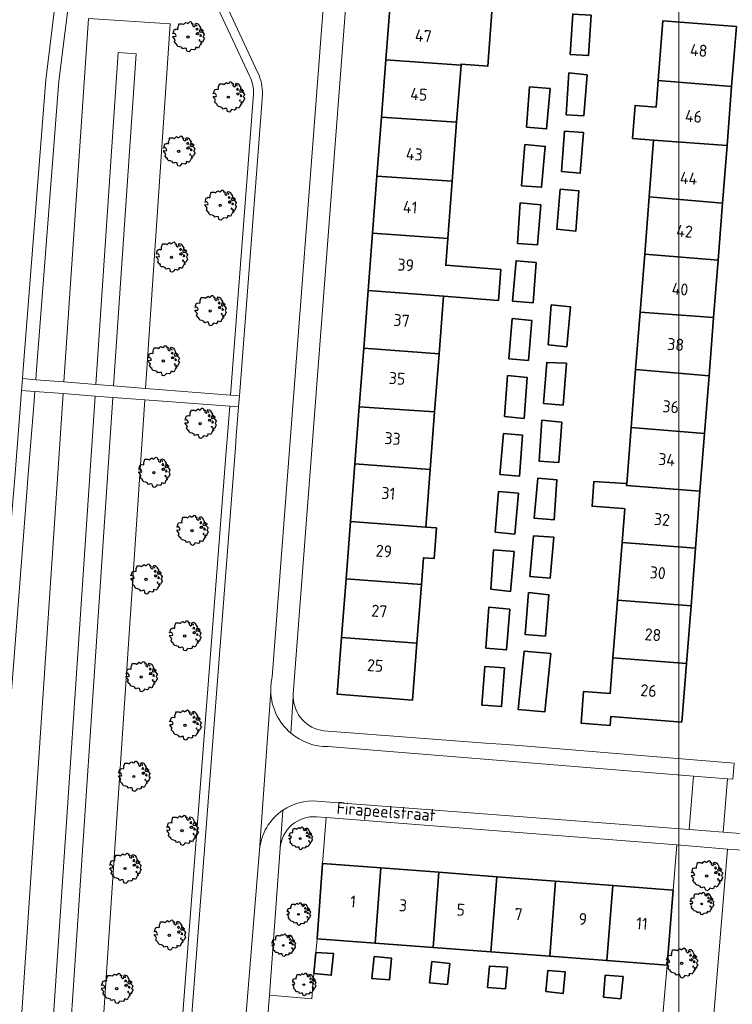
# Model space of a CAD drawing. Header units: metres. Extents: x 152391 to 157968, y 462336 to 467280.
# Tile 265 of 656: x 155229 to 155309, y 464805 to 464915. Entities that reach past the tile are written whole.
import ezdxf
from ezdxf.enums import TextEntityAlignment as Align

# ---------------------------------------------------------------- set-up
doc = ezdxf.new("R2010")
doc.units = ezdxf.units.M
doc.header["$LTSCALE"] = 0.75
doc.layers.get('0').update_dxf_attribs({"lineweight": 25})
for name, color, linetype, lineweight in [('B-GV-GR-BOOM-S', 252, 'Continuous', 25), ('B-WE-GR-BEPLANTING_CULTUUR_HEESTERS-GV', 251, 'Continuous', 18), ('B-WE-GR-GROENVOORZIENING-GV', 251, 'Continuous', 18), ('B-WE-GR-HAAG-GV', 251, 'Continuous', 13), ('B-WE-OG-BEBOUWING-GV', 6, 'Continuous', 35), ('B-WE-OG-BEBOUWING-T18', 1, 'Continuous', 18), ('B-WE-OG-TERREIN_CULTUURSCHEIDING-GV', 251, 'Continuous', 18), ('B-WE-OG-TOPOGRAFIE-T18', 1, 'Continuous', 18), ('B-WE-VH-VERHARDING_ASFALT-GV', 251, 'Continuous', 18), ('B-WE-VH-VERHARDING_BETONSTRAATSTEEN-GV', 251, 'Continuous', 18), ('B-WE-VH-VERHARDING_TEGEL-GV', 251, 'Continuous', 18)]:
    doc.layers.add(name, color=color, linetype=linetype, lineweight=lineweight)
doc.layers.add('X-XX-AL-TEKENBLAD_HULPLIJN-G', color=7, linetype='Continuous', lineweight=18, plot=False)
doc.styles.add('NLCS-ISO-M750-T18', font='NLCS-ISO.ttf', dxfattribs={"height": 1.35})

# ---------------------------------------------------------------- blocks, each defined once
blk = doc.blocks.new('SGR-BOOM_21_30')
at = {"linetype": 'Continuous'}
for p, q in [((-1.13, 1.09), (-1.11, 1.19)), ((-1.11, 1.19), (-1.05, 1.33)), ((-1.05, 1.33), (-1.02, 1.5)), ((-1.02, 1.5), (-0.67, 1.5)), ((-0.67, 1.5), (-0.52, 1.43)), ((-0.52, 1.43), (-0.47, 1.45)), ((-0.47, 1.45), (-0.37, 1.55)), ((-0.37, 1.55), (-0.23, 1.65)), ((-0.23, 1.65), (-0.13, 1.58)), ((-0.13, 1.58), (-0.06, 1.52)), ((-0.06, 1.52), (0.07, 1.58)), ((0.07, 1.58), (0.2, 1.71)), ((0.2, 1.71), (0.26, 1.73)), ((0.26, 1.73), (0.33, 1.7)), ((0.33, 1.7), (0.39, 1.65)), ((0.4, 1.53), (0.38, 1.5)), ((0.38, 1.5), (0.53, 1.52)), ((0.39, 1.65), (0.4, 1.53)), ((0.54, 1.48), (0.51, 1.29)), ((0.51, 1.29), (0.57, 1.24)), ((0.53, 1.52), (0.54, 1.48)), ((0.57, 1.24), (0.69, 1.15)), ((0.69, 1.15), (0.75, 1.2)), ((0.75, 1.2), (0.8, 1.29)), ((0.79, 1.4), (0.89, 1.56)), ((0.8, 1.29), (0.79, 1.4)), ((0.89, 1.56), (1.02, 1.53)), ((0.97, 1.37), (0.93, 1.33)), ((0.93, 1.33), (0.95, 1.25)), ((0.95, 1.25), (0.96, 1.24)), ((0.96, 1.27), (0.97, 1.37)), ((1.02, 1.53), (1.16, 1.45)), ((1.16, 1.45), (1.25, 1.27)), ((1.25, 1.27), (1.38, 1.06)), ((-1.7, 0.37), (-1.66, 0.48)), ((-1.49, 0.41), (-1.7, 0.37)), ((-1.68, -0.03), (-1.67, 0.09)), ((-1.67, 0.09), (-1.39, 0.07)), ((-1.66, 0.48), (-1.6, 0.53)), ((-1.63, 0.58), (-1.53, 0.87)), ((-1.6, 0.53), (-1.63, 0.58)), ((-1.53, 0.87), (-1.46, 0.86)), ((-1.42, 0.33), (-1.49, 0.41)), ((-1.46, 0.86), (-1.34, 0.91)), ((-1.33, 0.18), (-1.42, 0.33)), ((-1.39, 0.07), (-1.33, 0.18)), ((-1.34, 0.91), (-1.18, 0.86)), ((-1.18, 0.86), (-1.12, 0.92)), ((-1.12, 0.92), (-1.13, 1.09)), ((0.94, 0.91), (0.89, 0.87)), ((0.89, 0.87), (0.93, 0.83)), ((0.93, 0.41), (0.89, 0.33)), ((0.89, 0.33), (1.03, 0.32)), ((0.93, 0.83), (0.98, 0.84)), ((1.05, 0.46), (0.93, 0.41)), ((0.97, 0.97), (0.94, 0.91)), ((1.03, 0.97), (0.97, 0.97)), ((0.98, 0.84), (1.03, 0.78)), ((1.08, 0.94), (1.03, 0.97)), ((1.03, 0.78), (1.08, 0.84)), ((1.03, 0.32), (1.11, 0.25)), ((1.11, 0.46), (1.05, 0.46)), ((1.12, 0.87), (1.08, 0.94)), ((1.08, 0.84), (1.12, 0.87)), ((1.22, 0.4), (1.11, 0.46)), ((1.11, 0.25), (1.2, 0.37)), ((1.2, 0.37), (1.24, 0.41)), ((1.32, 0.79), (1.23, 0.69)), ((1.23, 0.69), (1.27, 0.63)), ((1.27, 0.63), (1.38, 0.56)), ((1.34, 0.18), (1.31, 0.1)), ((1.43, 0.05), (1.31, 0.1)), ((1.38, 1.06), (1.32, 0.79)), ((1.36, 0.3), (1.34, 0.23)), ((1.34, 0.23), (1.34, 0.18)), ((1.43, 0.23), (1.36, 0.3)), ((1.38, 0.56), (1.44, 0.6)), ((1.47, 0.2), (1.43, 0.23)), ((1.43, 0.05), (1.51, 0.14)), ((1.47, 0.86), (1.44, 0.81)), ((1.44, 0.81), (1.46, 0.74)), ((1.44, 0.6), (1.57, 0.56)), ((1.46, 0.74), (1.53, 0.69)), ((1.54, 0.86), (1.47, 0.86)), ((1.51, 0.14), (1.47, 0.2)), ((1.53, 0.73), (1.64, 0.68)), ((1.53, 0.69), (1.54, 0.73)), ((1.62, 0.76), (1.54, 0.86)), ((1.57, 0.56), (1.64, 0.51)), ((1.73, 0.71), (1.62, 0.76)), ((1.64, 0.68), (1.73, 0.71)), ((1.64, 0.51), (1.81, 0.32)), ((1.72, 0.1), (1.67, 0.04)), ((1.67, 0.04), (1.76, -0.09)), ((1.81, 0.32), (1.72, 0.1)), ((-1.54, -0.18), (-1.68, -0.03)), ((-1.55, -0.51), (-1.49, -0.42)), ((-1.35, -0.75), (-1.55, -0.51)), ((-1.44, -0.32), (-1.54, -0.18)), ((-1.49, -0.42), (-1.44, -0.32)), ((-1.25, -0.78), (-1.35, -0.75)), ((-1.27, -0.9), (-1.25, -0.78)), ((-1.11, -1.05), (-1.27, -0.9)), ((-0.91, -1.08), (-1.11, -1.05)), ((-0.67, -1.18), (-0.91, -1.08)), ((1.29, -1.01), (1.18, -1.24)), ((1.29, -0.29), (1.24, -0.36)), ((1.24, -0.36), (1.25, -0.42)), ((1.26, -0.42), (1.33, -0.41)), ((1.33, -0.34), (1.29, -0.29)), ((1.36, -0.88), (1.29, -1.01)), ((1.33, -0.41), (1.33, -0.34)), ((1.37, -0.83), (1.36, -0.88)), ((1.48, -0.8), (1.37, -0.83)), ((1.46, -0.47), (1.39, -0.59)), ((1.39, -0.59), (1.43, -0.64)), ((1.43, -0.64), (1.5, -0.7)), ((1.58, -0.59), (1.46, -0.47)), ((1.5, -0.7), (1.48, -0.8)), ((1.66, -0.52), (1.58, -0.59)), ((1.68, -0.42), (1.66, -0.52)), ((1.72, -0.31), (1.68, -0.42)), ((1.84, -0.18), (1.72, -0.31)), ((1.76, -0.09), (1.84, -0.18)), ((-0.68, -1.29), (-0.67, -1.18)), ((-0.55, -1.33), (-0.68, -1.29)), ((-0.4, -1.26), (-0.55, -1.33)), ((-0.19, -1.28), (-0.4, -1.26)), ((-0.16, -1.43), (-0.19, -1.28)), ((-0.13, -1.49), (-0.16, -1.43)), ((-0.1, -1.61), (-0.13, -1.49)), ((0.11, -1.67), (-0.1, -1.61)), ((0.25, -1.52), (0.11, -1.67)), ((0.36, -1.38), (0.25, -1.52)), ((0.68, -1.44), (0.36, -1.38)), ((0.83, -1.36), (0.68, -1.44)), ((0.84, -1.16), (0.83, -1.36)), ((1.03, -1.18), (0.84, -1.16)), ((1.18, -1.24), (1.03, -1.18))]:
    blk.add_line(p, q, dxfattribs=at)
blk.add_circle((0, 0), 0.126, dxfattribs=at)
blk = doc.blocks.new('SGR-BOOM_0_20')
at = {"linetype": 'Continuous'}
for p, q in [((-0.79, 1), (-0.76, 1.12)), ((-0.76, 1.12), (-0.5, 1.12)), ((-0.5, 1.12), (-0.39, 1.07)), ((-0.35, 1.09), (-0.27, 1.16)), ((-0.27, 1.16), (-0.17, 1.24)), ((-0.17, 1.24), (-0.1, 1.19)), ((-0.1, 1.19), (-0.05, 1.14)), ((-0.05, 1.14), (0.05, 1.19)), ((0.05, 1.19), (0.15, 1.28)), ((0.15, 1.28), (0.2, 1.3)), ((0.2, 1.3), (0.25, 1.27)), ((0.25, 1.27), (0.29, 1.24)), ((0.3, 1.15), (0.28, 1.12)), ((0.28, 1.12), (0.4, 1.14)), ((0.29, 1.24), (0.3, 1.15)), ((0.41, 1.11), (0.38, 0.96)), ((0.4, 1.14), (0.41, 1.11)), ((0.59, 1.05), (0.67, 1.17)), ((0.67, 1.17), (0.76, 1.15)), ((0.76, 1.15), (0.87, 1.09)), ((-1.28, 0.27), (-1.24, 0.36)), ((-1.12, 0.31), (-1.28, 0.27)), ((-1.26, -0.02), (-1.25, 0.06)), ((-1.25, 0.06), (-1.04, 0.05)), ((-1.24, 0.36), (-1.2, 0.4)), ((-1.22, 0.43), (-1.15, 0.66)), ((-1.2, 0.4), (-1.22, 0.43)), ((-1.15, 0.66), (-1.09, 0.64)), ((-1.07, 0.25), (-1.12, 0.31)), ((-1.09, 0.64), (-1.01, 0.68)), ((-1, 0.14), (-1.07, 0.25)), ((-1.04, 0.05), (-1, 0.14)), ((-1.01, 0.68), (-0.88, 0.64)), ((-0.88, 0.64), (-0.84, 0.69)), ((-0.85, 0.82), (-0.83, 0.89)), ((-0.84, 0.69), (-0.85, 0.82)), ((-0.83, 0.89), (-0.79, 1)), ((-0.39, 1.07), (-0.35, 1.09)), ((0.38, 0.96), (0.42, 0.93)), ((0.42, 0.93), (0.52, 0.87)), ((0.52, 0.87), (0.56, 0.9)), ((0.56, 0.9), (0.6, 0.96)), ((0.6, 0.96), (0.59, 1.05)), ((0.7, 0.68), (0.67, 0.66)), ((0.67, 0.66), (0.69, 0.62)), ((0.69, 0.31), (0.67, 0.25)), ((0.67, 0.25), (0.77, 0.24)), ((0.73, 1.03), (0.69, 1)), ((0.69, 1), (0.71, 0.94)), ((0.69, 0.62), (0.74, 0.63)), ((0.79, 0.35), (0.69, 0.31)), ((0.73, 0.73), (0.7, 0.68)), ((0.71, 0.94), (0.72, 0.93)), ((0.72, 0.95), (0.73, 1.03)), ((0.77, 0.73), (0.73, 0.73)), ((0.74, 0.63), (0.77, 0.58)), ((0.81, 0.71), (0.77, 0.73)), ((0.77, 0.58), (0.81, 0.63)), ((0.77, 0.24), (0.83, 0.19)), ((0.83, 0.35), (0.79, 0.35)), ((0.84, 0.66), (0.81, 0.71)), ((0.81, 0.63), (0.84, 0.66)), ((0.91, 0.3), (0.83, 0.35)), ((0.83, 0.19), (0.9, 0.27)), ((0.87, 1.09), (0.94, 0.95)), ((0.9, 0.27), (0.93, 0.31)), ((0.99, 0.59), (0.92, 0.52)), ((0.92, 0.52), (0.96, 0.47)), ((0.94, 0.95), (1.03, 0.79)), ((0.96, 0.47), (1.03, 0.42)), ((1.01, 0.14), (0.98, 0.08)), ((1.08, 0.04), (0.98, 0.08)), ((1.03, 0.79), (0.99, 0.59)), ((1.02, 0.22), (1.01, 0.18)), ((1.01, 0.18), (1.01, 0.14)), ((1.07, 0.18), (1.02, 0.22)), ((1.03, 0.42), (1.08, 0.45)), ((1.1, 0.15), (1.07, 0.18)), ((1.1, 0.64), (1.08, 0.61)), ((1.08, 0.61), (1.1, 0.56)), ((1.08, 0.45), (1.17, 0.42)), ((1.08, 0.04), (1.13, 0.1)), ((1.16, 0.64), (1.1, 0.64)), ((1.1, 0.56), (1.15, 0.52)), ((1.13, 0.1), (1.1, 0.15)), ((1.15, 0.55), (1.23, 0.51)), ((1.15, 0.52), (1.16, 0.55)), ((1.22, 0.57), (1.16, 0.64)), ((1.17, 0.42), (1.23, 0.39)), ((1.3, 0.53), (1.22, 0.57)), ((1.23, 0.51), (1.3, 0.53)), ((1.23, 0.39), (1.36, 0.24)), ((1.29, 0.08), (1.25, 0.03)), ((1.25, 0.03), (1.32, -0.07)), ((1.36, 0.24), (1.29, 0.08)), ((-1.15, -0.13), (-1.26, -0.02)), ((-1.16, -0.38), (-1.12, -0.32)), ((-1.02, -0.56), (-1.16, -0.38)), ((-1.08, -0.24), (-1.15, -0.13)), ((-1.12, -0.32), (-1.08, -0.24)), ((-0.94, -0.59), (-1.02, -0.56)), ((-0.95, -0.67), (-0.94, -0.59)), ((-0.83, -0.79), (-0.95, -0.67)), ((-0.68, -0.81), (-0.83, -0.79)), ((-0.5, -0.88), (-0.68, -0.81)), ((-0.51, -0.97), (-0.5, -0.88)), ((-0.41, -0.99), (-0.51, -0.97)), ((-0.3, -0.95), (-0.41, -0.99)), ((-0.14, -0.96), (-0.3, -0.95)), ((-0.12, -1.07), (-0.14, -0.96)), ((-0.1, -1.12), (-0.12, -1.07)), ((0.27, -1.03), (0.19, -1.14)), ((0.51, -1.08), (0.27, -1.03)), ((0.62, -1.02), (0.51, -1.08)), ((0.63, -0.87), (0.62, -1.02)), ((0.77, -0.88), (0.63, -0.87)), ((0.89, -0.93), (0.77, -0.88)), ((0.96, -0.76), (0.89, -0.93)), ((0.96, -0.22), (0.93, -0.27)), ((0.93, -0.27), (0.94, -0.32)), ((0.95, -0.32), (1, -0.3)), ((1, -0.26), (0.96, -0.22)), ((1.02, -0.66), (0.96, -0.76)), ((1, -0.3), (1, -0.26)), ((1.03, -0.63), (1.02, -0.66)), ((1.11, -0.6), (1.03, -0.63)), ((1.1, -0.35), (1.04, -0.44)), ((1.04, -0.44), (1.07, -0.48)), ((1.07, -0.48), (1.12, -0.53)), ((1.18, -0.44), (1.1, -0.35)), ((1.12, -0.53), (1.11, -0.6)), ((1.24, -0.39), (1.18, -0.44)), ((1.26, -0.32), (1.24, -0.39)), ((1.29, -0.23), (1.26, -0.32)), ((1.38, -0.13), (1.29, -0.23)), ((1.32, -0.07), (1.38, -0.13)), ((-0.07, -1.2), (-0.1, -1.12)), ((0.08, -1.25), (-0.07, -1.2)), ((0.19, -1.14), (0.08, -1.25))]:
    blk.add_line(p, q, dxfattribs=at)
blk.add_circle((0, 0), 0.0948, dxfattribs=at)

msp = doc.modelspace()

# ---------------------------------------------------------------- linework, layer by layer
at = {"layer": 'B-WE-GR-BEPLANTING_CULTUUR_HEESTERS-GV'}
msp.add_lwpolyline([(155262.73, 464825.84, 0.415883), (155258.65, 464822.34)], format="xyb", dxfattribs=at)
for points in [[(155262.43, 464808.25), (155262.63, 464810.6), (155262.78, 464812.15), (155263.39, 464820.6), (155263.82, 464825.76), (155262.73, 464825.84)], [(155258.65, 464822.34), (155258.65, 464822.33), (155258.65, 464822.33), (155257.45, 464805.82), (155262.19, 464805.41), (155262.43, 464808.25)]]:
    msp.add_lwpolyline(points, dxfattribs=at)
msp.add_lwpolyline([(155301.47, 464802.32), (155307.17, 464801.86), (155308.84, 464822.2), (155303.15, 464822.71), (155302.73, 464817.6), (155302.07, 464809.2)], close=True, dxfattribs=at)
at = {"layer": 'B-WE-GR-GROENVOORZIENING-GV'}
for points in [[(155249.33, 464924.09), (155248.14, 464924.18), (155248.62, 464923.14), (155255.24, 464908.97)], [(155256.15, 464909.38), (155249.54, 464923.54), (155249.33, 464924.09)], [(155255.67, 464906.96), (155253.07, 464873.17), (155254.07, 464873.09), (155256.37, 464902.94), (155256.67, 464906.95)]]:
    msp.add_lwpolyline(points, dxfattribs=at)
for points in [[(155255.24, 464908.97, -0.108902), (155255.67, 464906.96)], [(155256.67, 464906.95, 0.108637), (155256.15, 464909.38)]]:
    msp.add_lwpolyline(points, format="xyb", dxfattribs=at)
msp.add_lwpolyline([(155253.97, 464871.85), (155252.98, 464871.93), (155252.72, 464868.66), (155252.62, 464867.38), (155248.36, 464812.09), (155244.13, 464756.91), (155244.08, 464755.51), (155243.05, 464742.34), (155242.66, 464738.94), (155243.65, 464738.83), (155244.05, 464742.24), (155245.08, 464755.47), (155245.13, 464756.87), (155250.86, 464831.45), (155253.62, 464867.3), (155253.72, 464868.57)], close=True, dxfattribs=at)
at = {"layer": 'B-WE-GR-HAAG-GV'}
for points in [[(155249.33, 464924.09), (155248.14, 464924.18), (155248.62, 464923.14), (155255.24, 464908.97)], [(155256.15, 464909.38), (155249.54, 464923.54), (155249.33, 464924.09)], [(155255.67, 464906.96), (155253.07, 464873.17), (155254.07, 464873.09), (155256.37, 464902.94), (155256.67, 464906.95)]]:
    msp.add_lwpolyline(points, dxfattribs=at)
for points in [[(155255.24, 464908.97, -0.108902), (155255.67, 464906.96)], [(155256.67, 464906.95, 0.108637), (155256.15, 464909.38)]]:
    msp.add_lwpolyline(points, format="xyb", dxfattribs=at)
msp.add_lwpolyline([(155243.65, 464738.83), (155244.05, 464742.24), (155245.08, 464755.47), (155245.13, 464756.87), (155250.86, 464831.45), (155253.62, 464867.3), (155253.72, 464868.57), (155253.97, 464871.85), (155252.98, 464871.93), (155252.72, 464868.66), (155252.62, 464867.38), (155248.36, 464812.09), (155244.13, 464756.91), (155244.08, 464755.51), (155243.05, 464742.34), (155242.66, 464738.94)], close=True, dxfattribs=at)
at = {"layer": 'B-WE-OG-BEBOUWING-GV'}
for points in [[(155270.49, 464910.82), (155278.95, 464910.22), (155278.95, 464910.34), (155281.95, 464910.13), (155282.45, 464916.74), (155279.74, 464916.95), (155279.99, 464920.12), (155272.93, 464920.66), (155272.74, 464917.53), (155272.74, 464917.48), (155271.01, 464917.61)], [(155293.55, 464915.83), (155291.48, 464915.96), (155291.19, 464911.43), (155293.26, 464911.3)], [(155309.84, 464914.57), (155301.6, 464915.21), (155301.08, 464908.5), (155309.31, 464907.83)], [(155278.45, 464903.81), (155278.95, 464910.22), (155270.49, 464910.82), (155270, 464904.4)], [(155293.09, 464909.15), (155291.05, 464909.35), (155290.74, 464904.65), (155292.74, 464904.55)], [(155309.31, 464907.83), (155301.08, 464908.5), (155300.84, 464905.52), (155298.48, 464905.71), (155298.19, 464902), (155300.55, 464901.81), (155308.79, 464901.19)], [(155286.29, 464903.26), (155288.54, 464903.06), (155288.94, 464907.6), (155286.64, 464907.81)], [(155278.45, 464903.81), (155270, 464904.4), (155269.5, 464897.78), (155277.95, 464897.2)], [(155290.23, 464898.3), (155292.33, 464898.1), (155292.69, 464902.65), (155290.54, 464902.8)], [(155308.79, 464901.19), (155300.55, 464901.81), (155300.05, 464895.44), (155308.29, 464894.75)], [(155286.09, 464901.31), (155285.73, 464896.66), (155287.98, 464896.51), (155288.39, 464901.11)], [(155277.95, 464897.2), (155269.5, 464897.78), (155269, 464891.35), (155277.46, 464890.76)], [(155290.08, 464896.3), (155289.68, 464891.81), (155291.83, 464891.6), (155292.18, 464896.1)], [(155300.05, 464895.44), (155299.55, 464888.99), (155307.79, 464888.35), (155308.29, 464894.75)], [(155287.52, 464890.06), (155287.88, 464894.56), (155285.58, 464894.76), (155285.28, 464890.21)], [(155277.46, 464890.76), (155269, 464891.35), (155268.51, 464884.92), (155276.96, 464884.29), (155283.14, 464883.82), (155283.4, 464887.3), (155277.23, 464887.77)], [(155299.55, 464888.99), (155299.04, 464882.51), (155307.28, 464881.89), (155307.79, 464888.35)], [(155284.72, 464883.72), (155287.02, 464883.56), (155287.37, 464888.06), (155285.12, 464888.26)], [(155268.02, 464878.44), (155276.47, 464877.83), (155276.96, 464884.29), (155268.51, 464884.92)], [(155288.71, 464878.81), (155290.81, 464878.61), (155291.22, 464883.11), (155289.07, 464883.31)], [(155298.53, 464876.07), (155306.77, 464875.34), (155307.28, 464881.89), (155299.04, 464882.51)], [(155284.67, 464881.77), (155284.31, 464877.27), (155286.51, 464877.07), (155286.87, 464881.56)], [(155276.47, 464877.83), (155268.02, 464878.44), (155267.52, 464871.87), (155275.97, 464871.3)], [(155290.76, 464876.76), (155288.56, 464876.86), (155288.2, 464872.26), (155290.4, 464872.06)], [(155283.81, 464870.77), (155286.01, 464870.57), (155286.36, 464875.17), (155284.16, 464875.37)], [(155298.02, 464869.54), (155306.26, 464868.88), (155306.77, 464875.34), (155298.53, 464876.07)], [(155275.97, 464871.3), (155267.52, 464871.87), (155267.02, 464865.46), (155275.48, 464864.84)], [(155290.25, 464870.16), (155288, 464870.36), (155287.7, 464865.77), (155289.9, 464865.61)], [(155283.3, 464864.27), (155285.5, 464864.07), (155285.85, 464868.67), (155283.7, 464868.87)], [(155298.02, 464869.54), (155297.53, 464863.24), (155297.51, 464863.04), (155305.75, 464862.39), (155306.26, 464868.88)], [(155266.53, 464858.99), (155274.98, 464858.36), (155275.48, 464864.84), (155267.02, 464865.46)], [(155287.55, 464863.87), (155287.14, 464859.37), (155289.39, 464859.17), (155289.7, 464863.66)], [(155305.75, 464862.39), (155297.51, 464863.04), (155297.53, 464863.24), (155297.42, 464863.25), (155293.85, 464863.5), (155293.64, 464860.71), (155297.12, 464860.44), (155297.31, 464860.43), (155297.01, 464856.62), (155305.25, 464855.99)], [(155284.99, 464857.57), (155285.39, 464862.17), (155283.15, 464862.37), (155282.79, 464857.78)], [(155266.53, 464858.99), (155266.04, 464852.55), (155274.49, 464851.94), (155274.72, 464854.93), (155275.92, 464854.84), (155276.18, 464858.27), (155274.98, 464858.36)], [(155289.34, 464857.22), (155287.09, 464857.37), (155286.68, 464852.82), (155288.93, 464852.62)], [(155296.5, 464850.17), (155304.75, 464849.53), (155305.25, 464855.99), (155297.01, 464856.62)], [(155282.59, 464855.83), (155282.29, 464851.38), (155284.48, 464851.12), (155284.89, 464855.62)], [(155265.54, 464845.98), (155273.99, 464845.35), (155274.49, 464851.94), (155266.04, 464852.55)], [(155288.43, 464846.12), (155288.78, 464850.77), (155286.53, 464851.02), (155286.13, 464846.32)], [(155295.99, 464843.68), (155304.24, 464843.07), (155304.75, 464849.53), (155296.5, 464850.17), (155296.39, 464848.75)], [(155284.43, 464849.17), (155282.08, 464849.38), (155281.73, 464844.78), (155284.03, 464844.58)], [(155273.99, 464845.35), (155265.54, 464845.98), (155265.05, 464839.6), (155273.5, 464838.95)], [(155289.02, 464844.19), (155286.03, 464844.45), (155285.34, 464837.9), (155288.34, 464837.62)], [(155304.24, 464843.07), (155295.99, 464843.68), (155295.68, 464839.69), (155292.69, 464839.92), (155292.41, 464836.37), (155295.67, 464836.11), (155295.75, 464837.11), (155303.72, 464836.48)], [(155281.28, 464838.38), (155282, 464838.32), (155283.5, 464838.21), (155283.82, 464842.55), (155281.6, 464842.71)], [(155269.3, 464811.66), (155269.96, 464820.1), (155263.39, 464820.6), (155262.78, 464812.15)], [(155275.8, 464811.18), (155276.46, 464819.61), (155269.96, 464820.1), (155269.3, 464811.66)], [(155276.46, 464819.61), (155275.8, 464811.18), (155282.29, 464810.69), (155282.96, 464819.11)], [(155282.96, 464819.11), (155282.29, 464810.69), (155288.89, 464810.19), (155289.55, 464818.61)], [(155295.29, 464809.71), (155295.99, 464818.12), (155289.55, 464818.61), (155288.89, 464810.19)], [(155295.99, 464818.12), (155295.29, 464809.71), (155302.07, 464809.2), (155302.73, 464817.6)], [(155262.63, 464810.6), (155262.43, 464808.25), (155264.38, 464808.05), (155264.63, 464810.5)], [(155269.18, 464810.15), (155268.92, 464807.7), (155270.92, 464807.54), (155271.13, 464809.99)], [(155277.42, 464807.03), (155277.67, 464809.38), (155275.67, 464809.59), (155275.42, 464807.19)], [(155284.17, 464808.98), (155282.12, 464809.08), (155281.92, 464806.68), (155283.92, 464806.53)], [(155288.47, 464806.22), (155290.42, 464806.02), (155290.62, 464808.42), (155288.67, 464808.57)], [(155295.12, 464808.06), (155294.92, 464805.61), (155296.86, 464805.41), (155297.12, 464807.91)]]:
    msp.add_lwpolyline(points, close=True, dxfattribs=at)
at = {"layer": 'B-WE-OG-TERREIN_CULTUURSCHEIDING-GV'}
for points in [[(155234.42, 464925.23), (155233.56, 464918.4), (155232.33, 464908.58), (155229.77, 464875.63), (155229.72, 464875.03), (155231.22, 464874.91), (155231.27, 464875.52), (155233.82, 464908.43), (155235.92, 464925.11)], [(155237.97, 464874.37), (155240.47, 464911.65), (155242.47, 464911.51), (155239.96, 464874.21), (155243.55, 464873.93), (155246.3, 464914.86), (155237.12, 464915.48), (155234.38, 464874.66)], [(155237.97, 464874.37), (155239.96, 464874.21), (155242.47, 464911.51), (155240.47, 464911.65)], [(155230.69, 464735.94), (155239.88, 464872.92), (155237.88, 464873.08), (155232.77, 464796.86), (155232.88, 464796.86), (155232.76, 464794.84), (155232.64, 464794.85), (155228.7, 464736.1)], [(155234.28, 464735.64), (155243.47, 464872.65), (155239.88, 464872.92), (155230.69, 464735.94)]]:
    msp.add_lwpolyline(points, close=True, dxfattribs=at)
for points in [[(155255.24, 464908.97), (155248.62, 464923.14), (155248.14, 464924.18), (155235.92, 464925.11), (155233.82, 464908.43), (155231.27, 464875.52), (155231.22, 464874.91), (155234.38, 464874.66), (155237.12, 464915.48), (155246.3, 464914.86), (155243.55, 464873.93), (155253.07, 464873.17)], [(155253.07, 464873.17), (155255.67, 464906.96)], [(155222.89, 464767.54), (155223.15, 464771.1), (155230, 464859.35), (155230.38, 464864.28), (155230.99, 464872.04), (155231.12, 464873.59), (155229.62, 464873.7), (155229.5, 464872.16), (155228.89, 464864.39), (155228.5, 464859.46), (155221.65, 464771.21), (155221.39, 464767.62)], [(155234.29, 464873.35), (155231.12, 464873.59), (155230.99, 464872.04), (155230.38, 464864.28), (155230, 464859.35), (155223.15, 464771.1), (155222.89, 464767.54)], [(155225.16, 464737.18), (155234.29, 464873.35)], [(155227.64, 464736.19), (155228.7, 464736.1), (155232.64, 464794.85), (155230.19, 464795.05), (155230.32, 464797.03), (155232.77, 464796.86), (155237.88, 464873.08), (155234.29, 464873.35), (155225.16, 464737.18)], [(155243.65, 464738.83), (155242.66, 464738.94), (155243.05, 464742.34), (155244.08, 464755.51), (155244.13, 464756.91), (155248.36, 464812.09), (155252.62, 464867.38), (155252.72, 464868.66), (155252.98, 464871.93), (155243.47, 464872.65), (155234.28, 464735.64), (155241.72, 464735.03)]]:
    msp.add_lwpolyline(points, dxfattribs=at)
msp.add_lwpolyline([(155255.67, 464906.96, 0.108902), (155255.24, 464908.97)], format="xyb", dxfattribs=at)
at = {"layer": 'B-WE-VH-VERHARDING_ASFALT-GV'}
msp.add_lwpolyline([(155221.39, 464767.62), (155221.65, 464771.21), (155228.5, 464859.46), (155228.89, 464864.39), (155229.5, 464872.16), (155229.62, 464873.7), (155229.72, 464875.03), (155229.77, 464875.63), (155232.33, 464908.58), (155233.56, 464918.4)], dxfattribs=at)
at = {"layer": 'B-WE-VH-VERHARDING_BETONSTRAATSTEEN-GV'}
for points in [[(155257.75, 464841.54), (155262.62, 464905.32), (155264.26, 464926.94), (155264.58, 464931.19), (155262.52, 464931.34), (155258.77, 464931.73)], [(155249.33, 464924.09), (155249.54, 464923.54), (155256.15, 464909.38)], [(155256.67, 464906.95), (155256.37, 464902.94), (155254.07, 464873.09), (155253.97, 464871.85), (155253.72, 464868.57), (155253.62, 464867.3), (155250.86, 464831.45), (155245.13, 464756.87), (155245.08, 464755.47), (155244.05, 464742.24), (155243.65, 464738.83)], [(155309.46, 464830.05), (155308.84, 464830.1), (155308.36, 464824.1), (155352.28, 464820.72), (155355.08, 464855.95)], [(155243.35, 464737.56), (155249.69, 464737.33), (155249.89, 464742.91), (155250.26, 464747.07), (155251.4, 464761.79), (155256.33, 464822.11), (155256.33, 464822.12), (155256.96, 464831.02), (155257.59, 464839.93)], [(155257.59, 464839.93), (155256.96, 464831.02), (155256.33, 464822.12)], [(155262.77, 464827.6), (155304.56, 464824.4), (155305.03, 464830.4), (155264.02, 464833.72)]]:
    msp.add_lwpolyline(points, dxfattribs=at)
for points in [[(155256.15, 464909.38, -0.108637), (155256.67, 464906.95)], [(155257.59, 464839.93, -0.06351), (155257.75, 464841.54)], [(155259.83, 464835.24, -0.213535), (155257.59, 464839.93)], [(155264.02, 464833.72, -0.180351), (155259.83, 464835.24)], [(155256.33, 464822.12, -0.227086), (155258.96, 464826.59)], [(155258.96, 464826.59, -0.169301), (155262.77, 464827.6)]]:
    msp.add_lwpolyline(points, format="xyb", dxfattribs=at)
msp.add_lwpolyline([(155305.03, 464830.4), (155304.56, 464824.4), (155308.36, 464824.1), (155308.84, 464830.1)], close=True, dxfattribs=at)
at = {"layer": 'B-WE-VH-VERHARDING_TEGEL-GV'}
for points in [[(155266.1, 464918.03), (155266.45, 464922.69), (155268.82, 464922.5), (155269.15, 464926.58), (155266.03, 464926.82), (155264.26, 464926.94), (155262.62, 464905.32), (155257.75, 464841.54)], [(155260.12, 464839.62), (155266.1, 464918.03)], [(155355.08, 464855.95), (155352.28, 464820.72), (155308.36, 464824.1), (155304.56, 464824.4), (155262.77, 464827.6)], [(155260.11, 464839.31), (155259.83, 464835.24)], [(155259.83, 464835.24), (155260.11, 464839.31)], [(155264.02, 464833.72), (155305.03, 464830.4), (155308.84, 464830.1), (155309.46, 464830.05), (155309.61, 464831.88), (155284.99, 464833.87), (155283.45, 464833.99), (155281.69, 464834.12), (155263.56, 464835.49)], [(155253.54, 464756.04), (155255.22, 464778.58), (155255.52, 464781.73), (155257.34, 464804.42), (155257.45, 464805.82), (155258.65, 464822.33), (155258.65, 464822.33), (155258.65, 464822.34), (155258.96, 464826.59)], [(155258.96, 464826.59), (155258.65, 464822.34)], [(155262.73, 464825.84), (155263.82, 464825.76), (155303.15, 464822.71)], [(155303.15, 464822.71), (155308.84, 464822.2), (155312.9, 464821.93)], [(155256.33, 464822.12), (155256.33, 464822.11), (155251.4, 464761.79), (155250.26, 464747.07), (155249.89, 464742.91), (155249.69, 464737.33), (155249.68, 464737.05)]]:
    msp.add_lwpolyline(points, dxfattribs=at)
for points in [[(155254.07, 464873.09), (155253.07, 464873.17), (155243.55, 464873.93), (155239.96, 464874.21), (155237.97, 464874.37), (155234.38, 464874.66), (155231.22, 464874.91), (155229.72, 464875.03), (155229.62, 464873.7), (155231.12, 464873.59), (155234.29, 464873.35), (155237.88, 464873.08), (155239.88, 464872.92), (155243.47, 464872.65), (155252.98, 464871.93), (155253.97, 464871.85)], [(155305.04, 464774.57), (155303.32, 464752.02), (155303.22, 464750.62), (155301.71, 464730.22), (155303.7, 464730.08), (155305.7, 464729.95), (155306.21, 464736.86), (155312.31, 464815.14), (155312.9, 464821.93), (155308.84, 464822.2), (155307.17, 464801.86), (155307.02, 464800.31), (155305.2, 464777.72)]]:
    msp.add_lwpolyline(points, close=True, dxfattribs=at)
for points in [[(155257.75, 464841.54, 0.06351), (155257.59, 464839.93)], [(155257.59, 464839.93, 0.213535), (155259.83, 464835.24)], [(155260.11, 464839.31, -0.022126), (155260.12, 464839.62)], [(155263.56, 464835.49, -0.373283), (155260.11, 464839.31)], [(155259.83, 464835.24, 0.180351), (155264.02, 464833.72)], [(155258.96, 464826.59, 0.227086), (155256.33, 464822.12)], [(155262.77, 464827.6, 0.169301), (155258.96, 464826.59)], [(155258.65, 464822.34, -0.415883), (155262.73, 464825.84)]]:
    msp.add_lwpolyline(points, format="xyb", dxfattribs=at)
at = {"layer": 'X-XX-AL-TEKENBLAD_HULPLIJN-G', "flags": 128}
msp.add_lwpolyline([(155303.4, 464974.89), (154995.9, 464974.89), (154838.4, 464974.89), (154688.4, 464974.89), (154688.4, 464759.64), (154688.4, 464544.39), (154838.4, 464544.39), (154995.9, 464544.39), (155153.4, 464544.39), (155153.4, 464633.9), (155303.4, 464633.9)], close=True, dxfattribs=at)

# ---------------------------------------------------------------- block references
at = {"layer": 'B-GV-GR-BOOM-S', "transparency": 33554559}
for name, p in [('SGR-BOOM_21_30', (155248.31, 464913.38)), ('SGR-BOOM_21_30', (155252.84, 464906.63)), ('SGR-BOOM_21_30', (155247.26, 464900.55)), ('SGR-BOOM_21_30', (155251.91, 464894.48)), ('SGR-BOOM_21_30', (155246.45, 464888.65)), ('SGR-BOOM_21_30', (155250.79, 464882.64)), ('SGR-BOOM_21_30', (155245.52, 464877)), ('SGR-BOOM_21_30', (155249.67, 464869.99)), ('SGR-BOOM_21_30', (155244.47, 464864.48)), ('SGR-BOOM_21_30', (155248.75, 464857.97)), ('SGR-BOOM_21_30', (155243.6, 464852.51)), ('SGR-BOOM_21_30', (155247.94, 464846.13)), ('SGR-BOOM_21_30', (155243.05, 464841.54)), ('SGR-BOOM_21_30', (155247.97, 464836.12)), ('SGR-BOOM_21_30', (155242.22, 464830.37)), ('SGR-BOOM_21_30', (155247.63, 464824.29)), ('SGR-BOOM_0_20', (155260.9, 464823.4)), ('SGR-BOOM_21_30', (155241.22, 464820.04)), ('SGR-BOOM_21_30', (155306.5, 464819.2)), ('SGR-BOOM_0_20', (155305.94, 464816.07)), ('SGR-BOOM_0_20', (155260.7, 464814.9)), ('SGR-BOOM_21_30', (155246.22, 464812.54)), ('SGR-BOOM_0_20', (155259, 464811.4)), ('SGR-BOOM_21_30', (155303.7, 464809.4)), ('SGR-BOOM_21_30', (155240.3, 464806.54)), ('SGR-BOOM_0_20', (155261.3, 464807))]:
    msp.add_blockref(name, p, dxfattribs=at)

# ---------------------------------------------------------------- texts
at = {"layer": 'B-WE-OG-BEBOUWING-T18', "style": 'NLCS-ISO-M750-T18'}
for s, rotation, p in [('47', 355.6, (155274.71, 464913.52)), ('48', 355.5, (155305.62, 464911.88)), ('45', 355.6, (155274.21, 464906.95)), ('46', 355.5, (155305.04, 464904.48)), ('43', 355.6, (155273.7, 464900.23)), ('44', 355.5, (155304.49, 464897.53)), ('41', 355.6, (155273.24, 464894.28)), ('42', 355.5, (155304.03, 464891.58)), ('39', 355.6, (155272.74, 464887.79)), ('40', 355.5, (155303.52, 464885.08)), ('37', 355.6, (155272.27, 464881.57)), ('38', 355.5, (155303.03, 464878.87)), ('35', 355.6, (155271.77, 464875.06)), ('36', 355.5, (155302.48, 464871.88)), ('33', 355.6, (155271.26, 464868.31)), ('34', 355.5, (155302.02, 464865.95)), ('31', 355.6, (155270.79, 464862.16)), ('32', 355.5, (155301.49, 464859.22)), ('29', 355.6, (155270.29, 464855.67)), ('30', 355.5, (155301.02, 464853.24)), ('27', 355.6, (155269.77, 464848.94)), ('28', 355.5, (155300.48, 464846.28)), ('25', 355.6, (155269.31, 464842.82)), ('26', 355.5, (155299.99, 464840.01)), ('1', 355.6, (155266.83, 464816.33)), ('3', 355.6, (155272.43, 464815.9)), ('5', 355.6, (155278.92, 464815.41)), ('7', 355.6, (155285.39, 464814.91)), ('9', 355.6, (155292.61, 464814.36)), ('11', 355.6, (155299.25, 464813.86))]:
    msp.add_text(s, height=1.35, rotation=rotation, dxfattribs=at).set_placement(p, align=Align.MIDDLE)
at = {"layer": 'B-WE-OG-TOPOGRAFIE-T18', "style": 'NLCS-ISO-M750-T18'}
msp.add_text('Firapeelstraat', height=1.35, rotation=355.7, dxfattribs=at).set_placement((155270.52, 464826.23), align=Align.MIDDLE)

doc.saveas('drawing.dxf')
